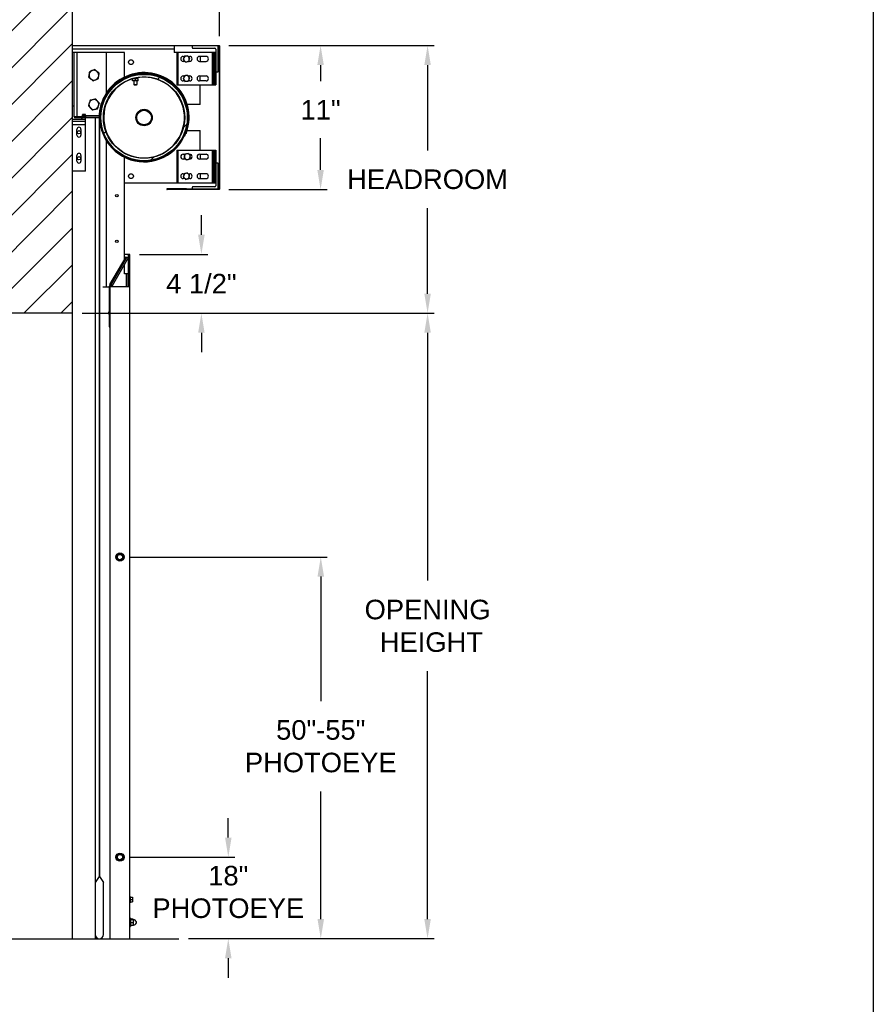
# Model space of a CAD drawing. Header units: inches. Extents: x 170 to 312, y 215 to 248.
# Tile 268 of 529: x 234.29 to 238.39, y 220.31 to 225.04. Entities that reach past the tile are written whole.
import ezdxf

# ---------------------------------------------------------------- set-up
doc = ezdxf.new("R2010")
doc.units = ezdxf.units.IN
doc.header["$LTSCALE"] = 0.25
doc.header["$MEASUREMENT"] = 0
doc.layers.add('ANNOTATIONS', color=1, linetype='Continuous')
doc.layers.add('MOTOR RH', color=7, linetype='Continuous')
doc.styles.add('ARIAL', font='arial.ttf', dxfattribs={"height": 0.09375})
doc.dimstyles.new('STANDARD$0', dxfattribs={"dimtxt": 0.09375, "dimasz": 0.09375, "dimexe": 0.03125, "dimexo": 0.046875, "dimgap": 0.09, "dimtad": 0, "dimtih": 1, "dimtoh": 1, "dimdec": 4, "dimzin": 0, "dimdsep": 46, "dimtxsty": 'ARIAL', "dimcen": 0.09, "dimadec": 0, "dimazin": 0, "dimtfac": 1, "dimtdec": 4, "dimtofl": 0, "dimtmove": 0, "dimatfit": 1, "dimfxl": 1, "dimtolj": 1, "dimtzin": 0, "dimarcsym": 0})
pattern_1 = [(45, (228.6968, 207.53344), (-0.265165, 0.265165), []), (45, (228.8736, 207.53344), (-0.265165, 0.265165), [])]

# ---------------------------------------------------------------- blocks, each defined once
blk = doc.blocks.new('*D192')
at = {"layer": 'ANNOTATIONS', "color": 0, "lineweight": -2, "transparency": 16777216}
for p, q in [((235.2953, 224.9135), (235.7666, 224.9135)), ((235.7353, 224.8198), (235.7353, 224.7427)), ((235.7353, 224.3168), (235.7353, 224.4686)), ((235.2953, 224.2231), (235.7666, 224.2231))]:
    blk.add_line(p, q, dxfattribs=at)
at = {"layer": 'ANNOTATIONS', "color": 0, "transparency": 16777216}
for points in [[(235.7197, 224.8198), (235.751, 224.8198), (235.7353, 224.9135)], [(235.7197, 224.3168), (235.751, 224.3168), (235.7353, 224.2231)]]:
    blk.add_solid(points, dxfattribs=at)
at = {"layer": 'defpoints', "color": 0, "transparency": 16777216}
for p in [(235.2484, 224.9135), (235.7353, 224.9135), (235.2484, 224.2231)]:
    blk.add_point(p, dxfattribs=at)
at = {"layer": 'ANNOTATIONS', "color": 0, "transparency": 16777216, "insert": (235.7353, 224.6057), "char_height": 0.09375, "attachment_point": 5, "style": 'ARIAL'}
blk.add_mtext('\\A1;11"', dxfattribs=at)
blk = doc.blocks.new('*D193')
at = {"layer": 'ANNOTATIONS', "color": 0, "lineweight": -2, "transparency": 16777216}
for p, q in [((234.4516, 225.2886), (234.3578, 225.2886)), ((234.5453, 224.9589), (234.5453, 225.3198)), ((235.2499, 224.9589), (235.2499, 225.3198)), ((235.3437, 225.2886), (235.4374, 225.2886))]:
    blk.add_line(p, q, dxfattribs=at)
at = {"layer": 'ANNOTATIONS', "color": 0, "transparency": 16777216}
for points in [[(234.4516, 225.3042), (234.4516, 225.2729), (234.5453, 225.2886)], [(235.3437, 225.3042), (235.3437, 225.2729), (235.2499, 225.2886)]]:
    blk.add_solid(points, dxfattribs=at)
at = {"layer": 'defpoints', "color": 0, "transparency": 16777216}
for p in [(234.5453, 225.2886), (234.5453, 224.9121), (235.2499, 224.9121)]:
    blk.add_point(p, dxfattribs=at)
at = {"layer": 'ANNOTATIONS', "color": 0, "transparency": 16777216, "insert": (234.8989, 225.2886), "char_height": 0.09375, "attachment_point": 5, "style": 'ARIAL'}
blk.add_mtext('\\A1;11 1/2"', dxfattribs=at)
blk = doc.blocks.new('*D194')
at = {"layer": 'ANNOTATIONS', "color": 0, "lineweight": -2, "transparency": 16777216}
for p, q in [((235.1638, 224.0058), (235.1638, 224.0996)), ((234.8672, 223.9121), (235.1951, 223.9121)), ((234.5922, 223.6296), (235.1951, 223.6296)), ((235.1638, 223.5358), (235.1638, 223.4421))]:
    blk.add_line(p, q, dxfattribs=at)
at = {"layer": 'ANNOTATIONS', "color": 0, "transparency": 16777216}
for points in [[(235.1482, 224.0058), (235.1794, 224.0058), (235.1638, 223.9121)], [(235.1482, 223.5358), (235.1794, 223.5358), (235.1638, 223.6296)]]:
    blk.add_solid(points, dxfattribs=at)
at = {"layer": 'defpoints', "color": 0, "transparency": 16777216}
for p in [(234.8203, 223.9121), (235.1638, 223.9121), (234.5453, 223.6296)]:
    blk.add_point(p, dxfattribs=at)
at = {"layer": 'ANNOTATIONS', "color": 0, "transparency": 16777216, "insert": (235.1638, 223.7708), "char_height": 0.09375, "attachment_point": 5, "style": 'ARIAL'}
blk.add_mtext('\\A1;4 1/2"', dxfattribs=at)
blk = doc.blocks.new('*D195')
at = {"layer": 'ANNOTATIONS', "color": 0, "lineweight": -2, "transparency": 16777216}
for p, q in [((235.2928, 221.1145), (235.2928, 221.2082)), ((234.8203, 221.0207), (235.324, 221.0207)), ((235.1024, 220.6296), (235.324, 220.6296)), ((235.2928, 220.5358), (235.2928, 220.4421))]:
    blk.add_line(p, q, dxfattribs=at)
at = {"layer": 'ANNOTATIONS', "color": 0, "transparency": 16777216}
for points in [[(235.2772, 221.1145), (235.3084, 221.1145), (235.2928, 221.0207)], [(235.2772, 220.5358), (235.3084, 220.5358), (235.2928, 220.6296)]]:
    blk.add_solid(points, dxfattribs=at)
at = {"layer": 'defpoints', "color": 0, "transparency": 16777216}
for p in [(234.7734, 221.0207), (235.2928, 221.0207), (235.0556, 220.6296)]:
    blk.add_point(p, dxfattribs=at)
at = {"layer": 'ANNOTATIONS', "color": 0, "transparency": 16777216, "insert": (235.2928, 220.8532), "char_height": 0.09375, "attachment_point": 5, "style": 'ARIAL'}
blk.add_mtext('\\A1;18"\\PPHOTOEYE', dxfattribs=at)
blk = doc.blocks.new('*D196')
at = {"layer": 'ANNOTATIONS', "color": 0, "lineweight": -2, "transparency": 16777216}
for p, q in [((234.8203, 222.46), (235.7674, 222.46)), ((235.7362, 222.3663), (235.7362, 221.7689)), ((235.7362, 220.7233), (235.7362, 221.3353)), ((235.1024, 220.6296), (235.7674, 220.6296))]:
    blk.add_line(p, q, dxfattribs=at)
at = {"layer": 'ANNOTATIONS', "color": 0, "transparency": 16777216}
for points in [[(235.7205, 222.3663), (235.7518, 222.3663), (235.7362, 222.46)], [(235.7205, 220.7233), (235.7518, 220.7233), (235.7362, 220.6296)]]:
    blk.add_solid(points, dxfattribs=at)
at = {"layer": 'defpoints', "color": 0, "transparency": 16777216}
for p in [(234.7734, 222.46), (235.7362, 222.46), (235.0556, 220.6296)]:
    blk.add_point(p, dxfattribs=at)
at = {"layer": 'ANNOTATIONS', "color": 0, "transparency": 16777216, "insert": (235.7362, 221.5521), "char_height": 0.09375, "attachment_point": 5, "style": 'ARIAL'}
blk.add_mtext('\\A1;50"-55"\\PPHOTOEYE', dxfattribs=at)
blk = doc.blocks.new('*D182')
at = {"layer": 'ANNOTATIONS', "color": 0, "lineweight": -2, "transparency": 16777216}
for p, q in [((234.6391, 223.6296), (236.2796, 223.6296)), ((236.2483, 223.5358), (236.2483, 222.347)), ((236.2483, 220.7233), (236.2483, 221.9121)), ((235.1493, 220.6296), (236.2796, 220.6296))]:
    blk.add_line(p, q, dxfattribs=at)
at = {"layer": 'ANNOTATIONS', "color": 0, "transparency": 16777216}
for points in [[(236.2327, 223.5358), (236.2639, 223.5358), (236.2483, 223.6296)], [(236.2327, 220.7233), (236.2639, 220.7233), (236.2483, 220.6296)]]:
    blk.add_solid(points, dxfattribs=at)
at = {"layer": 'defpoints', "color": 0, "transparency": 16777216}
for p in [(234.5922, 223.6296), (236.2483, 223.6296), (235.1024, 220.6296)]:
    blk.add_point(p, dxfattribs=at)
at = {"layer": 'ANNOTATIONS', "color": 0, "transparency": 16777216, "insert": (236.2483, 222.1296), "char_height": 0.09375, "attachment_point": 5, "style": 'ARIAL'}
blk.add_mtext('\\A1;OPENING\\P HEIGHT', dxfattribs=at)
blk = doc.blocks.new('*D183')
at = {"layer": 'ANNOTATIONS', "color": 0, "lineweight": -2, "transparency": 16777216}
for p, q in [((235.4827, 224.9135), (236.2796, 224.9135)), ((236.2483, 224.8198), (236.2483, 224.4101)), ((236.2483, 223.7233), (236.2483, 224.1331)), ((235.4827, 223.6296), (236.2796, 223.6296))]:
    blk.add_line(p, q, dxfattribs=at)
at = {"layer": 'ANNOTATIONS', "color": 0, "transparency": 16777216}
for points in [[(236.2327, 224.8198), (236.2639, 224.8198), (236.2483, 224.9135)], [(236.2327, 223.7233), (236.2639, 223.7233), (236.2483, 223.6296)]]:
    blk.add_solid(points, dxfattribs=at)
at = {"layer": 'defpoints', "color": 0, "transparency": 16777216}
for p in [(235.4359, 224.9135), (236.2483, 224.9135), (235.4359, 223.6296)]:
    blk.add_point(p, dxfattribs=at)
at = {"layer": 'ANNOTATIONS', "color": 0, "transparency": 16777216, "insert": (236.2483, 224.2716), "char_height": 0.09375, "attachment_point": 5, "style": 'ARIAL'}
blk.add_mtext('\\A1;HEADROOM', dxfattribs=at)

msp = doc.modelspace()

# ---------------------------------------------------------------- hatches: boundary and pattern name
at = {"layer": 'MOTOR RH'}
h = msp.add_hatch(dxfattribs=at)
h.set_pattern_fill('ANSI31', color=256, style=0)
h.set_pattern_definition([(45, (49.7021, -19.49391), (-0.08838835, 0.08838835), [])])
h.paths.add_polyline_path([(234.5453, 226.24048), (234.30459, 226.24048), (234.30459, 226.17178), (234.26617, 226.30514), (234.26617, 226.24048), (234.02968, 226.24048), (234.02968, 223.62957), (234.5453, 223.62957), (234.5453, 224.31051)])
h = msp.add_hatch(dxfattribs=at)
h.set_pattern_fill('ANSI32', color=256, style=0)
h.set_pattern_definition(pattern_1)
edge = h.paths.add_edge_path(flags=0)
edge.add_line((234.54702, 224.97297), (234.54702, 224.91988))
edge.add_line((234.54702, 224.91988), (234.5485, 224.91988))
edge.add_line((234.5485, 224.91988), (234.5485, 224.97297))
edge.add_arc((234.5469, 224.97297), 0.0016, 0, 180)
edge.add_line((234.5453, 224.97297), (234.5453, 224.91355))
edge.add_arc((234.54678, 224.91355), 0.00147, 180, 270)
edge.add_line((234.54678, 224.91207), (235.24843, 224.91207))
edge.add_line((235.24843, 224.91207), (235.24843, 224.22457))
edge.add_line((235.24843, 224.22457), (235.00003, 224.22457))
edge.add_arc((235.00003, 224.22469), 0.000123, 90, 270, ccw=False)
edge.add_line((235.00003, 224.22482), (235.09218, 224.22482))
edge.add_line((235.09218, 224.22482), (235.09218, 224.22629))
edge.add_line((235.09218, 224.22629), (235.00003, 224.22629))
edge.add_arc((235.00003, 224.22469), 0.0016, 90, 270)
edge.add_line((235.00003, 224.2231), (235.24843, 224.2231))
edge.add_arc((235.24843, 224.22457), 0.00147, 270, 360)
edge.add_line((235.2499, 224.22457), (235.2499, 224.91207))
edge.add_arc((235.24843, 224.91207), 0.00147, 0, 90)
edge.add_line((235.24843, 224.91355), (234.54678, 224.91355))
edge.add_line((234.54678, 224.91355), (234.54678, 224.97297))
edge.add_arc((234.5469, 224.97297), 0.000123, 0, 180, ccw=False)
h = msp.add_hatch(dxfattribs=at)
h.set_pattern_fill('ANSI32', color=256, style=0)
h.set_pattern_definition(pattern_1)
edge = h.paths.add_edge_path(flags=0)
edge.add_arc((234.88905, 224.56832), 0.20703, 0, 360)
edge = h.paths.add_edge_path(flags=0)
edge.add_arc((234.88905, 224.56832), 0.19531, 0, 360)
h = msp.add_hatch(dxfattribs=at)
h.set_pattern_fill('ANSI32', color=256, style=0)
h.set_pattern_definition(pattern_1)
edge = h.paths.add_edge_path(flags=0)
edge.add_line((234.5453, 224.62301), (234.5453, 224.56051))
edge.add_line((234.5453, 224.56051), (234.6078, 224.56051))
edge.add_line((234.6078, 224.56051), (234.6078, 224.56441))
edge.add_arc((234.6039, 224.56441), 0.00391, 0, 90)
edge.add_line((234.6039, 224.56832), (234.55702, 224.56832))
edge.add_arc((234.55702, 224.57223), 0.00391, 180, 270, ccw=False)
edge.add_line((234.55311, 224.57223), (234.55311, 224.6191))
edge.add_arc((234.54921, 224.6191), 0.00391, 0, 90)
edge.add_line((234.54921, 224.62301), (234.5453, 224.62301))
h = msp.add_hatch(dxfattribs=at)
h.set_pattern_fill('ANSI38', color=256, style=0)
h.set_pattern_definition([(45, (228.69681, 207.53344), (-0.08838835, 0.08838835), []), (135, (228.69681, 207.53344), (-0.265165, 0.08838835), [0.3125, -0.1875])])
edge = h.paths.add_edge_path(flags=0)
edge.add_arc((234.59655, 224.57957), 0.000313, 90, 180, ccw=False)
edge.add_line((234.59655, 224.57988), (234.60468, 224.57988))
edge.add_arc((234.60468, 224.57957), 0.000313, 0, 90, ccw=False)
edge.add_line((234.60499, 224.57957), (234.60499, 224.57832))
edge.add_arc((234.6053, 224.57832), 0.000313, 180, 270)
edge.add_line((234.6053, 224.57801), (234.60749, 224.57801))
edge.add_arc((234.60749, 224.57832), 0.000313, 270, 360)
edge.add_line((234.6078, 224.57832), (234.6078, 224.58238))
edge.add_arc((234.60749, 224.58238), 0.000313, 0, 90)
edge.add_line((234.60749, 224.5827), (234.59374, 224.5827))
edge.add_arc((234.59374, 224.58238), 0.000313, 90, 180)
edge.add_line((234.59343, 224.58238), (234.59343, 224.57145))
edge.add_arc((234.59311, 224.57145), 0.000313, 270, 360, ccw=False)
edge.add_line((234.59311, 224.57113), (234.55499, 224.57113))
edge.add_arc((234.55499, 224.57082), 0.000313, 90, 180)
edge.add_line((234.55468, 224.57082), (234.55468, 224.56863))
edge.add_arc((234.55499, 224.56863), 0.000313, 180, 270)
edge.add_line((234.55499, 224.56832), (234.60749, 224.56832))
edge.add_arc((234.60749, 224.56863), 0.000313, 270, 360)
edge.add_line((234.6078, 224.56863), (234.6078, 224.5727))
edge.add_arc((234.60749, 224.5727), 0.000313, 0, 90)
edge.add_line((234.60749, 224.57301), (234.6053, 224.57301))
edge.add_arc((234.6053, 224.5727), 0.000313, 90, 180)
edge.add_line((234.60499, 224.5727), (234.60499, 224.57145))
edge.add_arc((234.60468, 224.57145), 0.000313, 270, 360, ccw=False)
edge.add_line((234.60468, 224.57113), (234.59655, 224.57113))
edge.add_arc((234.59655, 224.57145), 0.000313, 180, 270, ccw=False)
edge.add_line((234.59624, 224.57145), (234.59624, 224.57957))
h = msp.add_hatch(dxfattribs=at)
h.set_pattern_fill('ANSI31', color=256, style=0)
h.set_pattern_definition([(45, (228.69681, 207.53344), (-0.08838835, 0.08838835), [])])
edge = h.paths.add_edge_path(flags=0)
edge.add_line((234.67227, 224.57514), (234.59624, 224.5753))
edge.add_line((234.59624, 224.5753), (234.59624, 224.57568))
edge.add_line((234.59624, 224.57568), (234.67227, 224.57551))
edge.add_line((234.67227, 224.57551), (234.67227, 224.57552))
edge.add_line((234.67227, 224.57552), (234.59624, 224.57568))
edge.add_line((234.59624, 224.57568), (234.59624, 224.57588))
edge.add_line((234.59624, 224.57588), (234.67227, 224.57585))
edge.add_line((234.67227, 224.57585), (234.67227, 224.57586))
edge.add_line((234.67227, 224.57586), (234.59624, 224.57589))
edge.add_line((234.59624, 224.57589), (234.59624, 224.57611))
edge.add_line((234.59624, 224.57611), (234.67227, 224.57625))
edge.add_line((234.67227, 224.57625), (234.67227, 224.57625))
edge.add_line((234.67227, 224.57625), (234.59624, 224.57611))
edge.add_line((234.59624, 224.57611), (234.59624, 224.57637))
edge.add_line((234.59624, 224.57637), (234.67227, 224.57672))
edge.add_line((234.67227, 224.57672), (234.67227, 224.57673))
edge.add_line((234.67227, 224.57673), (234.59624, 224.57638))
edge.add_line((234.59624, 224.57638), (234.59625, 224.57981))
edge.add_line((234.59625, 224.57981), (234.60977, 224.57816))
edge.add_line((234.60977, 224.57816), (234.61, 224.58002))
edge.add_line((234.61, 224.58002), (234.59508, 224.58185))
edge.add_arc((234.595, 224.58123), 0.000625, 83.03379, 179.87656)
edge.add_line((234.59438, 224.58123), (234.59436, 224.57014))
edge.add_arc((234.59498, 224.57014), 0.000625, 179.87656, 276.71933)
edge.add_line((234.59505, 224.56951), (234.60998, 224.57127))
edge.add_line((234.60998, 224.57127), (234.60976, 224.57314))
edge.add_line((234.60976, 224.57314), (234.59623, 224.57154))
edge.add_line((234.59623, 224.57154), (234.59624, 224.57464))
edge.add_line((234.59624, 224.57464), (234.67227, 224.57429))
edge.add_line((234.67227, 224.57429), (234.67227, 224.57429))
edge.add_line((234.67227, 224.57429), (234.59624, 224.57464))
edge.add_line((234.59624, 224.57464), (234.59624, 224.57484))
edge.add_line((234.59624, 224.57484), (234.67227, 224.57467))
edge.add_line((234.67227, 224.57467), (234.67227, 224.57468))
edge.add_line((234.67227, 224.57468), (234.59624, 224.57484))
edge.add_line((234.59624, 224.57484), (234.59624, 224.57529))
edge.add_line((234.59624, 224.57529), (234.67227, 224.57513))
edge.add_line((234.67227, 224.57513), (234.67227, 224.57514))

# ---------------------------------------------------------------- linework, layer by layer
at = {"layer": 'ANNOTATIONS', "transparency": 16777216}
msp.add_line((234.59218, 223.62957), (236.27957, 223.62957), dxfattribs=at)
msp.add_solid([(236.23269, 223.53582), (236.26394, 223.53582), (236.24832, 223.62957)], dxfattribs=at)
at = {"layer": 'defpoints'}
msp.add_lwpolyline([(238.38533, 214.75854), (218.91545, 214.75854), (218.91545, 227.49365), (238.38533, 227.49365)], close=True, dxfattribs=at)
at = {"layer": 'MOTOR RH'}
for p, q in [((234.5453, 220.62957), (234.5453, 226.24048)), ((234.5453, 224.91355), (235.24843, 224.91355)), ((235.24843, 224.91207), (234.5453, 224.91207)), ((235.0328, 224.91207), (235.0328, 224.88082)), ((235.11952, 224.91207), (235.11952, 224.90426)), ((235.24452, 224.78707), (235.24452, 224.91207)), ((235.24843, 224.91207), (235.24843, 224.22457)), ((235.2499, 224.91207), (235.2499, 224.22457)), ((235.0328, 224.89645), (234.5453, 224.89645)), ((234.79486, 224.88082), (234.5453, 224.88082)), ((234.55274, 224.88082), (234.55274, 224.62077)), ((234.56836, 224.57113), (234.56836, 224.88082)), ((234.70899, 224.68716), (234.70899, 224.88082)), ((234.79486, 224.76242), (234.79486, 224.88082)), ((235.2328, 224.88082), (235.0328, 224.88082)), ((235.0453, 224.88082), (235.0453, 224.72457)), ((235.05116, 224.88082), (235.05116, 224.72457)), ((235.07655, 224.86129), (235.08235, 224.86129)), ((235.08278, 224.86228), (235.07963, 224.85503)), ((235.08046, 224.85694), (235.08046, 224.86129)), ((235.09848, 224.86406), (235.09063, 224.86317)), ((235.10053, 224.86129), (235.1078, 224.86129)), ((235.1039, 224.85859), (235.10151, 224.85997)), ((235.1039, 224.86129), (235.1039, 224.85674)), ((235.12343, 224.90035), (235.2289, 224.90035)), ((235.18593, 224.86129), (235.15468, 224.86129)), ((235.1578, 224.86129), (235.1578, 224.83785)), ((235.21522, 224.88082), (235.21522, 224.72457)), ((235.22108, 224.88082), (235.22108, 224.72457)), ((235.22694, 224.88082), (235.22694, 224.72457)), ((235.2328, 224.89645), (235.2328, 224.72457)), ((235.08382, 224.83785), (235.07655, 224.83785)), ((235.08587, 224.83508), (235.09373, 224.83597)), ((235.10158, 224.83686), (235.10473, 224.84411)), ((235.1078, 224.83785), (235.10201, 224.83785)), ((235.15468, 224.83785), (235.18593, 224.83785)), ((234.88104, 224.76346), (234.88104, 224.76347)), ((235.07655, 224.76754), (235.08267, 224.76754)), ((235.09913, 224.77002), (235.09124, 224.76948)), ((235.10079, 224.76754), (235.1078, 224.76754)), ((235.10795, 224.7569), (235.10354, 224.76346)), ((235.15468, 224.76754), (235.18593, 224.76754)), ((235.1578, 224.7441), (235.1578, 224.76754)), ((235.23671, 224.78707), (235.24452, 224.78707)), ((234.79486, 224.75894), (234.79486, 224.75968)), ((234.79486, 224.75545), (234.79486, 224.75619)), ((234.79486, 224.73721), (234.79486, 224.73942)), ((234.83377, 224.75463), (234.84061, 224.75585)), ((234.83377, 224.7441), (234.83377, 224.75463)), ((234.86114, 224.7441), (234.83377, 224.7441)), ((234.86114, 224.75585), (234.83447, 224.75585)), ((234.83964, 224.7441), (234.83964, 224.72643)), ((234.83964, 224.72643), (234.8415, 224.72457)), ((234.83964, 224.72643), (234.85527, 224.72643)), ((234.8415, 224.72457), (234.85341, 224.72457)), ((234.84745, 224.75463), (234.8543, 224.75585)), ((234.84745, 224.7441), (234.84745, 224.75463)), ((234.85341, 224.72457), (234.85527, 224.72643)), ((234.85527, 224.72643), (234.85527, 224.7441)), ((234.86114, 224.7441), (234.86114, 224.75463)), ((235.0453, 224.72457), (235.2328, 224.72457)), ((235.07641, 224.75474), (235.08082, 224.74818)), ((235.08356, 224.7441), (235.07655, 224.7441)), ((235.08523, 224.74162), (235.09311, 224.74217)), ((235.1078, 224.7441), (235.10168, 224.7441)), ((235.18593, 224.7441), (235.15468, 224.7441)), ((235.1578, 224.63082), (235.1578, 224.72457)), ((234.70899, 224.68138), (234.70899, 224.68263)), ((234.70899, 224.67539), (234.70899, 224.67669)), ((234.54921, 224.62301), (234.5453, 224.62301)), ((234.70899, 224.63883), (234.70899, 224.64398)), ((235.07409, 224.63082), (235.07205, 224.63082)), ((235.0897, 224.63082), (235.089, 224.63082)), ((235.09297, 224.63082), (235.09228, 224.63082)), ((235.1578, 224.63082), (235.09554, 224.63082)), ((234.55311, 224.57223), (234.55311, 224.6191)), ((234.59343, 224.58238), (234.59343, 224.57145)), ((234.60749, 224.5827), (234.59374, 224.5827)), ((234.59436, 224.57014), (234.59438, 224.58123)), ((234.59508, 224.58185), (234.61, 224.58002)), ((234.59623, 224.57154), (234.59624, 224.57464)), ((234.59624, 224.57638), (234.59625, 224.57981)), ((234.59624, 224.57957), (234.59624, 224.57145)), ((234.67227, 224.57673), (234.59624, 224.57638)), ((234.67227, 224.57672), (234.59624, 224.57637)), ((234.59624, 224.57611), (234.59624, 224.57637)), ((234.67227, 224.57625), (234.59624, 224.57611)), ((234.67227, 224.57625), (234.59624, 224.57611)), ((234.59624, 224.57589), (234.59624, 224.57611)), ((234.67227, 224.57586), (234.59624, 224.57589)), ((234.67227, 224.57585), (234.59624, 224.57588)), ((234.59624, 224.57568), (234.59624, 224.57588)), ((234.67227, 224.57552), (234.59624, 224.57568)), ((234.67227, 224.57551), (234.59624, 224.57568)), ((234.59624, 224.5753), (234.59624, 224.57568)), ((234.67227, 224.57514), (234.59624, 224.5753)), ((234.67227, 224.57513), (234.59624, 224.57529)), ((234.59624, 224.57484), (234.59624, 224.57529)), ((234.67227, 224.57468), (234.59624, 224.57484)), ((234.67227, 224.57467), (234.59624, 224.57484)), ((234.59624, 224.57464), (234.59624, 224.57484)), ((234.67227, 224.57429), (234.59624, 224.57464)), ((234.67227, 224.57429), (234.59624, 224.57464)), ((234.59625, 224.57981), (234.60977, 224.57816)), ((234.60468, 224.57988), (234.59655, 224.57988)), ((234.60499, 224.57832), (234.60499, 224.57957)), ((234.60749, 224.57801), (234.6053, 224.57801)), ((234.6078, 224.57832), (234.6078, 224.58238)), ((234.60977, 224.57816), (234.61, 224.58002)), ((234.67227, 224.57673), (234.67227, 224.57672)), ((234.67227, 224.57625), (234.67227, 224.57625)), ((234.67227, 224.57586), (234.67227, 224.57585)), ((234.67227, 224.57552), (234.67227, 224.57551)), ((234.67227, 224.57514), (234.67227, 224.57513)), ((234.67227, 224.57468), (234.67227, 224.57467)), ((234.67227, 224.57429), (234.67227, 224.57429)), ((234.5453, 224.56051), (234.6078, 224.56051)), ((234.6078, 224.54879), (234.5453, 224.54879)), ((234.6078, 224.53316), (234.5453, 224.53316)), ((234.55468, 224.57082), (234.55468, 224.56863)), ((234.59311, 224.57113), (234.55499, 224.57113)), ((234.55499, 224.56832), (234.67331, 224.56832)), ((234.60998, 224.57127), (234.59505, 224.56951)), ((234.60976, 224.57314), (234.59623, 224.57154)), ((234.59655, 224.57113), (234.60468, 224.57113)), ((234.60499, 224.57145), (234.60499, 224.5727)), ((234.6053, 224.57301), (234.60749, 224.57301)), ((234.6078, 224.56863), (234.6078, 224.5727)), ((234.6078, 224.31051), (234.6078, 224.56441)), ((234.60998, 224.57127), (234.60976, 224.57314)), ((234.65468, 224.56832), (234.65468, 222.13082)), ((234.67331, 224.56832), (234.67331, 220.9277)), ((234.67577, 224.56832), (234.67577, 220.9277)), ((234.67577, 224.56832), (234.67644, 224.56832)), ((234.6789, 224.56832), (234.67956, 224.56832)), ((234.69374, 224.56832), (234.69568, 224.56832)), ((234.56679, 224.48434), (234.56679, 224.51168)), ((234.58399, 224.5004), (234.58399, 224.49562)), ((234.58632, 224.51168), (234.58632, 224.48434)), ((234.70891, 224.49285), (234.70891, 224.49801)), ((234.70899, 224.49266), (234.70899, 224.49781)), ((235.07205, 224.50582), (235.07409, 224.50582)), ((235.0841, 224.49892), (235.08642, 224.49809)), ((235.089, 224.50582), (235.0897, 224.50582)), ((235.09228, 224.50582), (235.09297, 224.50582)), ((235.09554, 224.50582), (235.1578, 224.50582)), ((235.1578, 224.41207), (235.1578, 224.50582)), ((234.70891, 224.46009), (234.70891, 224.46138)), ((234.70891, 223.75582), (234.70891, 224.45538)), ((234.70899, 224.45995), (234.70899, 224.46125)), ((234.70899, 224.2402), (234.70899, 224.45526)), ((234.56679, 224.35934), (234.56679, 224.38668)), ((234.58632, 224.38668), (234.58632, 224.35934)), ((234.79486, 224.39722), (234.79486, 224.39943)), ((235.0453, 224.41207), (235.0453, 224.25582)), ((235.0453, 224.41207), (235.2328, 224.41207)), ((235.05116, 224.41207), (235.05116, 224.25582)), ((235.07655, 224.39254), (235.08685, 224.39254)), ((235.08495, 224.39204), (235.08287, 224.38441)), ((235.08317, 224.38795), (235.0829, 224.38572)), ((235.10023, 224.39607), (235.09259, 224.39405)), ((235.10374, 224.39254), (235.1078, 224.39254)), ((235.11059, 224.38704), (235.10516, 224.3911)), ((235.11059, 224.38704), (235.11044, 224.38578)), ((235.15468, 224.39254), (235.18593, 224.39254)), ((235.1578, 224.39254), (235.1578, 224.3691)), ((235.21522, 224.41207), (235.21522, 224.25582)), ((235.22108, 224.41207), (235.22108, 224.25582)), ((235.22694, 224.41207), (235.22694, 224.25582)), ((235.2328, 224.41207), (235.2328, 224.2402)), ((234.58399, 224.3754), (234.58399, 224.37062)), ((234.79486, 224.38045), (234.79486, 224.3812)), ((234.79486, 223.88768), (234.79486, 224.3777)), ((234.89707, 224.37318), (234.89707, 224.37317)), ((235.08843, 224.3691), (235.07655, 224.3691)), ((235.09194, 224.36557), (235.09958, 224.36759)), ((235.10722, 224.36961), (235.10929, 224.37723)), ((235.10948, 224.37768), (235.10872, 224.37136)), ((235.18593, 224.3691), (235.15468, 224.3691)), ((235.24452, 224.34957), (235.23671, 224.34957)), ((235.24452, 224.22457), (235.24452, 224.34957)), ((234.6078, 224.31051), (234.5453, 224.31051)), ((235.07655, 224.29879), (235.08295, 224.29879)), ((235.08104, 224.29829), (235.07897, 224.29066)), ((235.09632, 224.30232), (235.08868, 224.3003)), ((235.09983, 224.29879), (235.1078, 224.29879)), ((235.18593, 224.29879), (235.15468, 224.29879)), ((235.1578, 224.29879), (235.1578, 224.27535)), ((234.79486, 224.25582), (235.2328, 224.25582)), ((235.08452, 224.27535), (235.07655, 224.27535)), ((235.08803, 224.27182), (235.09567, 224.27384)), ((235.1078, 224.27535), (235.10141, 224.27535)), ((235.10331, 224.27586), (235.10539, 224.28348)), ((235.15468, 224.27535), (235.18593, 224.27535)), ((234.70891, 224.2402), (234.70899, 224.2402)), ((235.09218, 224.22629), (235.00003, 224.22629)), ((235.09218, 224.22482), (235.00003, 224.22482)), ((235.24843, 224.22457), (235.00003, 224.22457)), ((235.24843, 224.2231), (235.00003, 224.2231)), ((235.09218, 224.22482), (235.09218, 224.22629)), ((235.11952, 224.23238), (235.11952, 224.22457)), ((235.2289, 224.23629), (235.12343, 224.23629)), ((234.72516, 223.76695), (234.80245, 223.90082)), ((234.80624, 223.89863), (234.72895, 223.76476)), ((234.81268, 223.89491), (234.73539, 223.76104)), ((234.8203, 223.91207), (234.79486, 223.91207)), ((234.80245, 223.90082), (234.81268, 223.89491)), ((234.81286, 223.91207), (234.81286, 223.75582)), ((234.8203, 222.13082), (234.8203, 223.91207)), ((234.79486, 223.81832), (234.79486, 223.86406)), ((234.81274, 223.81832), (234.79486, 223.81832)), ((234.8053, 223.75582), (234.8053, 223.81832)), ((234.81274, 223.75582), (234.81274, 223.81832)), ((234.81286, 223.79488), (234.81274, 223.79488)), ((234.81274, 223.77926), (234.81286, 223.77926)), ((234.69059, 223.75582), (234.72218, 223.75582)), ((234.72218, 223.75582), (234.72218, 223.56462)), ((234.72655, 223.75329), (234.72218, 223.75582)), ((234.72655, 222.13082), (234.72655, 223.75582)), ((234.8203, 223.75582), (234.72655, 223.75582)), ((234.73539, 223.76104), (234.72895, 223.76476)), ((234.5453, 223.62957), (234.02968, 223.62957)), ((234.72218, 223.56462), (234.72655, 223.56462)), ((234.65468, 222.12957), (234.65468, 220.62957)), ((234.72655, 220.62957), (234.72655, 222.12957)), ((234.8203, 220.62957), (234.8203, 222.12957)), ((234.67331, 220.9277), (234.65468, 220.89954)), ((234.67577, 220.9277), (234.67331, 220.9277)), ((234.67577, 220.9277), (234.6944, 220.89954)), ((234.6944, 220.64943), (234.6944, 220.89954)), ((234.82218, 220.83207), (234.8203, 220.83207)), ((234.8203, 220.80207), (234.82218, 220.80207)), ((234.82218, 220.83207), (234.82218, 220.80207)), ((234.82218, 220.82854), (234.83405, 220.82854)), ((234.82218, 220.81707), (234.83405, 220.81707)), ((234.82218, 220.8056), (234.83405, 220.8056)), ((234.83405, 220.82854), (234.83405, 220.8056)), ((234.82336, 220.72723), (234.8203, 220.72723)), ((234.82336, 220.72723), (234.82336, 220.68816)), ((234.8234, 220.72151), (234.82336, 220.72137)), ((234.82393, 220.70543), (234.82336, 220.71276)), ((234.82371, 220.72217), (234.82393, 220.72322)), ((234.83655, 220.72322), (234.82393, 220.72322)), ((234.83655, 220.72236), (234.82393, 220.72236)), ((234.83655, 220.72009), (234.82393, 220.72009)), ((234.83655, 220.70543), (234.82393, 220.70543)), ((234.83655, 220.72322), (234.83677, 220.72217)), ((234.83676, 220.72009), (234.83655, 220.72236)), ((234.83655, 220.72009), (234.83711, 220.72123)), ((234.83655, 220.72009), (234.83711, 220.71276)), ((234.83711, 220.71276), (234.83655, 220.70543)), ((234.83655, 220.70543), (234.83711, 220.69923)), ((234.83711, 220.72137), (234.83708, 220.72151)), ((234.83711, 220.72123), (234.83711, 220.69402)), ((234.83758, 220.72051), (234.83711, 220.72051)), ((234.83758, 220.69488), (234.83758, 220.72051)), ((234.85237, 220.70549), (234.85237, 220.70991)), ((234.8203, 220.68816), (234.82336, 220.68816)), ((234.82336, 220.69402), (234.8234, 220.69388)), ((234.8235, 220.69389), (234.82393, 220.69303)), ((234.83655, 220.69303), (234.82393, 220.69303)), ((234.83655, 220.69218), (234.82393, 220.69218)), ((234.83711, 220.69923), (234.83655, 220.69303)), ((234.83655, 220.69303), (234.83711, 220.69417)), ((234.83664, 220.69298), (234.83655, 220.69218)), ((234.83708, 220.69388), (234.83711, 220.69402)), ((234.83711, 220.69488), (234.83758, 220.69488)), ((233.87664, 220.62957), (235.05556, 220.62957))]:
    msp.add_line(p, q, dxfattribs=at)
for centre, radius in [((234.82655, 224.83395), 0.01172), ((234.88905, 224.56832), 0.20703), ((234.88905, 224.56832), 0.19531), ((234.88905, 224.56832), 0.03938), ((234.88905, 224.56832), 0.03906), ((234.88905, 224.56832), 0.03516), ((234.57655, 224.49801), 0.00781), ((234.57655, 224.37301), 0.00781), ((234.82655, 224.28707), 0.01172), ((234.75843, 224.19332), 0.006), ((234.75843, 223.97457), 0.006), ((234.77343, 222.46004), 0.01956), ((234.77343, 222.46004), 0.01608), ((234.77343, 222.46004), 0.0126), ((234.77343, 221.02073), 0.01956), ((234.77343, 221.02073), 0.01608), ((234.77343, 221.02073), 0.0126)]:
    msp.add_circle(centre, radius, dxfattribs=at)
for centre, radius, start, end in [((235.24843, 224.91207), 0.00148, 0, 90), ((235.07655, 224.84957), 0.01172, 90, 270), ((235.09218, 224.84957), 0.01369, 336.49308, 216.49306), ((235.1078, 224.84957), 0.01172, 270, 90), ((235.12343, 224.90426), 0.00391, 180, 270), ((235.15468, 224.84957), 0.01172, 90, 270), ((235.18593, 224.84957), 0.01172, 270, 90), ((235.2289, 224.89645), 0.00391, 0, 90), ((235.09218, 224.84957), 0.01369, 216.49308, 336.49307), ((234.64835, 224.77145), 0.02344, 112.17538, 52.17535), ((234.64835, 224.77145), 0.02344, 52.17538, 112.17538), ((234.88905, 224.56832), 0.21574, 340.98662, 180), ((234.88905, 224.56832), 0.21328, 340.98662, 180), ((234.88905, 224.56832), 0.21262, 340.50165, 335.16914), ((234.88905, 224.56832), 0.21016, 340.50165, 335.16914), ((234.88905, 224.56832), 0.20949, 340.41338, 334.35562), ((235.07655, 224.75582), 0.01172, 90, 270), ((235.09218, 224.75582), 0.01369, 33.92099, 333.92101), ((235.09218, 224.75582), 0.01369, 333.92099, 33.92099), ((235.1078, 224.75582), 0.01172, 270, 90), ((235.15468, 224.75582), 0.01172, 90, 270), ((235.18593, 224.75582), 0.01172, 270, 90), ((235.23671, 224.79098), 0.00391, 180, 270), ((234.88905, 224.56832), 0.19338, 106.6127, 104.1216), ((234.54921, 224.6191), 0.00391, 0, 90), ((234.64835, 224.63082), 0.02344, 101.47417, 41.47416), ((234.64835, 224.63082), 0.02344, 41.47417, 101.47417), ((234.59374, 224.58238), 0.000312, 90, 180), ((234.595, 224.58123), 0.000625, 83.03379, 179.87656), ((234.59655, 224.57957), 0.000312, 90, 180), ((234.60468, 224.57957), 0.000313, 0, 90), ((234.6053, 224.57832), 0.000312, 180, 270), ((234.60749, 224.58238), 0.000312, 0, 90), ((234.60749, 224.57832), 0.000312, 270, 0), ((234.55702, 224.57223), 0.00391, 180, 270), ((234.55499, 224.57082), 0.000313, 90, 180), ((234.55499, 224.56863), 0.000313, 180, 270), ((234.59311, 224.57145), 0.000313, 270, 0), ((234.59498, 224.57014), 0.000625, 179.87656, 276.71933), ((234.59655, 224.57145), 0.000312, 180, 270), ((234.6039, 224.56441), 0.00391, 0, 90), ((234.60468, 224.57145), 0.000313, 270, 0), ((234.6053, 224.5727), 0.000313, 90, 180), ((234.60749, 224.5727), 0.000313, 0, 90), ((234.60749, 224.56863), 0.000313, 270, 0), ((234.57655, 224.51168), 0.00977, 0, 180), ((234.57655, 224.48434), 0.00977, 180, 0), ((235.18664, 224.42546), 0.12307, 144.32544, 154.35562), ((235.18664, 224.42546), 0.12061, 144.32544, 154.35562), ((235.17727, 224.43496), 0.10742, 144.16123, 155.16914), ((235.17727, 224.43496), 0.10496, 144.16123, 155.16914), ((235.08358, 224.49944), 0.00379, 324.32544, 340.50165), ((235.08358, 224.49944), 0.00625, 324.32544, 340.50165), ((235.08711, 224.50007), 0.00379, 324.16123, 340.98662), ((235.08711, 224.50007), 0.00625, 324.16123, 340.98662), ((234.57655, 224.38668), 0.00977, 0, 180), ((235.07655, 224.38082), 0.01172, 90, 270), ((235.09218, 224.38082), 0.01172, 132.79209, 195.54331), ((235.09608, 224.38082), 0.01369, 344.8004, 164.80041), ((235.1078, 224.38082), 0.01172, 270, 90), ((235.15468, 224.38082), 0.01172, 90, 270), ((235.18593, 224.38082), 0.01172, 270, 90), ((234.57655, 224.35934), 0.00977, 180, 0), ((235.09218, 224.38082), 0.01172, 205.47549, 245.22409), ((235.09608, 224.38082), 0.01369, 164.8004, 344.80039), ((235.23671, 224.34566), 0.00391, 90, 180), ((235.07655, 224.28707), 0.01172, 90, 270), ((235.09218, 224.28707), 0.01369, 344.8004, 224.80037), ((235.1078, 224.28707), 0.01172, 270, 90), ((235.15468, 224.28707), 0.01172, 90, 270), ((235.18593, 224.28707), 0.01172, 270, 90), ((235.09218, 224.28707), 0.01369, 224.8004, 344.80039), ((235.00003, 224.22469), 0.0016, 90, 270), ((235.00003, 224.22469), 0.000123, 90, 270), ((235.12343, 224.23238), 0.00391, 90, 180), ((235.2289, 224.2402), 0.00391, 270, 0), ((235.24843, 224.22457), 0.00148, 270, 0), ((234.74443, 223.75582), 0.02225, 150, 180), ((234.74443, 223.75582), 0.01788, 150, 180), ((234.74443, 223.75582), 0.01044, 150, 180), ((234.73861, 223.63082), 0.02019, 144.51066, 215.48934), ((234.83758, 220.70488), 0.01563, 18.74934, 90), ((234.83758, 220.71051), 0.01563, 270, 341.25066), ((234.84586, 220.7077), 0.00688, 341.25066, 18.74934), ((234.67454, 220.64943), 0.01986, 180, 0)]:
    msp.add_arc(centre, radius, start, end, dxfattribs=at)
for points, knots in [([(235.09063, 224.86317), (235.09044, 224.86315), (235.08779, 224.86285), (235.08519, 224.86255), (235.08278, 224.86228)], [0, 0, 0, 0, 0.0702068, 1, 1, 1, 1]), ([(235.10318, 224.85771), (235.10191, 224.85942), (235.10032, 224.86158), (235.09879, 224.86364), (235.09848, 224.86406)], [0, 0, 0, 0, 0.796799, 1, 1, 1, 1]), ([(235.10788, 224.85136), (235.10668, 224.85298), (235.10513, 224.85508), (235.10354, 224.85723), (235.10318, 224.85771)], [0, 0, 0, 0, 0.7742717, 1, 1, 1, 1]), ([(235.07963, 224.85503), (235.07955, 224.85486), (235.07849, 224.85241), (235.07744, 224.85001), (235.07647, 224.84778)], [0, 0, 0, 0, 0.0702068, 1, 1, 1, 1]), ([(235.07647, 224.84778), (235.07678, 224.84736), (235.07831, 224.84529), (235.07991, 224.84314), (235.08117, 224.84143)], [0, 0, 0, 0, 0.203201, 1, 1, 1, 1]), ([(235.08117, 224.84143), (235.08153, 224.84095), (235.08312, 224.8388), (235.08467, 224.8367), (235.08587, 224.83508)], [0, 0, 0, 0, 0.22572831, 1, 1, 1, 1]), ([(235.09373, 224.83597), (235.09391, 224.83599), (235.09656, 224.83629), (235.09916, 224.83659), (235.10158, 224.83686)], [0, 0, 0, 0, 0.0702068, 1, 1, 1, 1]), ([(235.10473, 224.84411), (235.1048, 224.84428), (235.10587, 224.84673), (235.10691, 224.84913), (235.10788, 224.85136)], [0, 0, 0, 0, 0.0702068, 1, 1, 1, 1]), ([(234.62513, 224.77464), (234.62498, 224.77352), (234.62435, 224.76898), (234.62375, 224.76456), (234.62329, 224.76123)], [0, 0, 0, 0, 0.2463063, 1, 1, 1, 1]), ([(234.62697, 224.78804), (234.62683, 224.78704), (234.62623, 224.78267), (234.62561, 224.77813), (234.62513, 224.77464)], [0, 0, 0, 0, 0.2293621, 1, 1, 1, 1]), ([(234.6395, 224.79315), (234.63921, 224.79303), (234.63696, 224.79211), (234.63272, 224.79038), (234.6289, 224.78883), (234.62697, 224.78804)], [0, 0, 0, 0, 0.0700919, 0.5307854, 1, 1, 1, 1]), ([(234.65203, 224.79826), (234.65, 224.79743), (234.64589, 224.79575), (234.64165, 224.79402), (234.6395, 224.79315)], [0, 0, 0, 0, 0.495458, 1, 1, 1, 1]), ([(234.66272, 224.78996), (234.66247, 224.79016), (234.66055, 224.79165), (234.65693, 224.79445), (234.65368, 224.79698), (234.65203, 224.79826)], [0, 0, 0, 0, 0.07009191, 0.5307854, 1, 1, 1, 1]), ([(234.67341, 224.78166), (234.67167, 224.78301), (234.66817, 224.78573), (234.66455, 224.78854), (234.66272, 224.78996)], [0, 0, 0, 0, 0.495458, 1, 1, 1, 1]), ([(234.66973, 224.75485), (234.67018, 224.75818), (234.67079, 224.7626), (234.67141, 224.76714), (234.67157, 224.76825)], [0, 0, 0, 0, 0.7536937, 1, 1, 1, 1]), ([(234.67157, 224.76825), (234.67205, 224.77175), (234.67267, 224.77629), (234.67327, 224.78066), (234.67341, 224.78166)], [0, 0, 0, 0, 0.7706379, 1, 1, 1, 1]), ([(235.08336, 224.76894), (235.08313, 224.76847), (235.082, 224.76616), (235.08082, 224.76375), (235.07988, 224.76184)], [0, 0, 0, 0, 0.203201, 1, 1, 1, 1]), ([(235.09124, 224.76948), (235.09105, 224.76946), (235.08839, 224.76928), (235.08578, 224.7691), (235.08336, 224.76894)], [0, 0, 0, 0, 0.0702068, 1, 1, 1, 1]), ([(235.10354, 224.76346), (235.10343, 224.76361), (235.10194, 224.76583), (235.10048, 224.768), (235.09913, 224.77002)], [0, 0, 0, 0, 0.0702068, 1, 1, 1, 1]), ([(234.62329, 224.76123), (234.62502, 224.75988), (234.62853, 224.75716), (234.63215, 224.75435), (234.63398, 224.75293)], [0, 0, 0, 0, 0.495458, 1, 1, 1, 1]), ([(234.63398, 224.75293), (234.63423, 224.75274), (234.63615, 224.75125), (234.63977, 224.74844), (234.64302, 224.74591), (234.64466, 224.74463)], [0, 0, 0, 0, 0.0700919, 0.5307854, 1, 1, 1, 1]), ([(234.64466, 224.74463), (234.6467, 224.74546), (234.65081, 224.74714), (234.65505, 224.74887), (234.6572, 224.74974)], [0, 0, 0, 0, 0.495458, 1, 1, 1, 1]), ([(234.6572, 224.74974), (234.65749, 224.74986), (234.65974, 224.75078), (234.66398, 224.75251), (234.6678, 224.75406), (234.66973, 224.75485)], [0, 0, 0, 0, 0.0700919, 0.5307854, 1, 1, 1, 1]), ([(234.84061, 224.75585), (234.84077, 224.75585), (234.84308, 224.75583), (234.84535, 224.75521), (234.84745, 224.75463)], [0, 0, 0, 0, 0.0702068, 1, 1, 1, 1]), ([(234.8543, 224.75585), (234.85446, 224.75585), (234.85677, 224.75583), (234.85904, 224.75521), (234.86114, 224.75463)], [0, 0, 0, 0, 0.0702068, 1, 1, 1, 1]), ([(234.86114, 224.75463), (234.86114, 224.75478), (234.86114, 224.7555), (234.86114, 224.75569), (234.86114, 224.75585)], [0, 0, 0, 0, 0.20320098, 1, 1, 1, 1]), ([(235.07988, 224.76184), (235.07962, 224.7613), (235.07844, 224.75889), (235.0773, 224.75655), (235.07641, 224.75474)], [0, 0, 0, 0, 0.22572831, 1, 1, 1, 1]), ([(235.08082, 224.74818), (235.08092, 224.74803), (235.08241, 224.74581), (235.08387, 224.74364), (235.08523, 224.74162)], [0, 0, 0, 0, 0.0702068, 1, 1, 1, 1]), ([(235.09311, 224.74217), (235.0933, 224.74218), (235.09596, 224.74236), (235.09857, 224.74254), (235.101, 224.74271)], [0, 0, 0, 0, 0.0702068, 1, 1, 1, 1]), ([(235.101, 224.74271), (235.10188, 224.74452), (235.10303, 224.74686), (235.10421, 224.74926), (235.10447, 224.7498)], [0, 0, 0, 0, 0.77427169, 1, 1, 1, 1]), ([(235.10447, 224.7498), (235.10541, 224.75172), (235.10658, 224.75412), (235.10772, 224.75643), (235.10795, 224.7569)], [0, 0, 0, 0, 0.796799, 1, 1, 1, 1]), ([(234.62613, 224.63827), (234.62602, 224.63796), (234.62525, 224.63566), (234.6238, 224.63132), (234.62249, 224.62741), (234.62183, 224.62544)], [0, 0, 0, 0, 0.07009191, 0.5307854, 1, 1, 1, 1]), ([(234.62183, 224.62544), (234.6225, 224.62468), (234.62542, 224.62138), (234.62845, 224.61794), (234.63079, 224.6153)], [0, 0, 0, 0, 0.2293621, 1, 1, 1, 1]), ([(234.63043, 224.6511), (234.62973, 224.64901), (234.62832, 224.64481), (234.62686, 224.64046), (234.62613, 224.63827)], [0, 0, 0, 0, 0.495458, 1, 1, 1, 1]), ([(234.64369, 224.65379), (234.64337, 224.65373), (234.64099, 224.65324), (234.6365, 224.65233), (234.63246, 224.65151), (234.63043, 224.6511)], [0, 0, 0, 0, 0.0700919, 0.5307854, 1, 1, 1, 1]), ([(234.65695, 224.65648), (234.65479, 224.65604), (234.65045, 224.65516), (234.64595, 224.65425), (234.64369, 224.65379)], [0, 0, 0, 0, 0.495458, 1, 1, 1, 1]), ([(234.66591, 224.64634), (234.66357, 224.64899), (234.66054, 224.65242), (234.65762, 224.65572), (234.65695, 224.65648)], [0, 0, 0, 0, 0.7706379, 1, 1, 1, 1]), ([(234.67487, 224.6362), (234.67264, 224.63872), (234.66969, 224.64207), (234.66666, 224.6455), (234.66591, 224.64634)], [0, 0, 0, 0, 0.7536937, 1, 1, 1, 1]), ([(234.66627, 224.61054), (234.66697, 224.61263), (234.66838, 224.61683), (234.66984, 224.62118), (234.67057, 224.62337)], [0, 0, 0, 0, 0.49545796, 1, 1, 1, 1]), ([(234.67057, 224.62337), (234.67067, 224.62368), (234.67145, 224.62598), (234.6729, 224.63032), (234.67421, 224.63423), (234.67487, 224.6362)], [0, 0, 0, 0, 0.0700919, 0.5307854, 1, 1, 1, 1]), ([(234.63079, 224.6153), (234.63154, 224.61445), (234.63457, 224.61102), (234.63752, 224.60768), (234.63975, 224.60516)], [0, 0, 0, 0, 0.2463063, 1, 1, 1, 1]), ([(234.63975, 224.60516), (234.6419, 224.6056), (234.64625, 224.60648), (234.65074, 224.60739), (234.65301, 224.60785)], [0, 0, 0, 0, 0.495458, 1, 1, 1, 1]), ([(234.65301, 224.60785), (234.65333, 224.60792), (234.65571, 224.6084), (234.66019, 224.60931), (234.66423, 224.61013), (234.66627, 224.61054)], [0, 0, 0, 0, 0.0700919, 0.5307854, 1, 1, 1, 1]), ([(235.09259, 224.39405), (235.09241, 224.39401), (235.08983, 224.39332), (235.0873, 224.39266), (235.08495, 224.39204)], [0, 0, 0, 0, 0.0702068, 1, 1, 1, 1]), ([(235.1058, 224.39047), (235.10429, 224.39198), (235.10241, 224.39388), (235.1006, 224.3957), (235.10023, 224.39607)], [0, 0, 0, 0, 0.796799, 1, 1, 1, 1]), ([(235.11136, 224.38486), (235.10994, 224.38629), (235.1081, 224.38814), (235.10622, 224.39004), (235.1058, 224.39047)], [0, 0, 0, 0, 0.77427169, 1, 1, 1, 1]), ([(235.08287, 224.38441), (235.08283, 224.38423), (235.08213, 224.38165), (235.08144, 224.37913), (235.0808, 224.37678)], [0, 0, 0, 0, 0.0702068, 1, 1, 1, 1]), ([(235.0808, 224.37678), (235.08117, 224.37641), (235.08298, 224.37459), (235.08487, 224.37269), (235.08637, 224.37118)], [0, 0, 0, 0, 0.20320098, 1, 1, 1, 1]), ([(235.08637, 224.37118), (235.0868, 224.37075), (235.08868, 224.36885), (235.09052, 224.367), (235.09194, 224.36557)], [0, 0, 0, 0, 0.22572831, 1, 1, 1, 1]), ([(235.09958, 224.36759), (235.09976, 224.36764), (235.10234, 224.36832), (235.10487, 224.36898), (235.10722, 224.36961)], [0, 0, 0, 0, 0.0702068, 1, 1, 1, 1]), ([(235.10756, 224.37087), (235.10765, 224.3709), (235.10805, 224.37108), (235.10843, 224.37124), (235.10872, 224.37136)], [0, 0, 0, 0, 0.2239882, 1, 1, 1, 1]), ([(235.10929, 224.37723), (235.10934, 224.37741), (235.11004, 224.37999), (235.11073, 224.38251), (235.11136, 224.38486)], [0, 0, 0, 0, 0.0702068, 1, 1, 1, 1]), ([(235.07897, 224.29066), (235.07892, 224.29048), (235.07822, 224.2879), (235.07753, 224.28538), (235.0769, 224.28303)], [0, 0, 0, 0, 0.0702068, 1, 1, 1, 1]), ([(235.08868, 224.3003), (235.0885, 224.30026), (235.08592, 224.29957), (235.08339, 224.29891), (235.08104, 224.29829)], [0, 0, 0, 0, 0.0702068, 1, 1, 1, 1]), ([(235.10189, 224.29672), (235.10039, 224.29823), (235.0985, 224.30013), (235.09669, 224.30195), (235.09632, 224.30232)], [0, 0, 0, 0, 0.796799, 1, 1, 1, 1]), ([(235.10746, 224.29111), (235.10604, 224.29254), (235.1042, 224.29439), (235.10231, 224.29629), (235.10189, 224.29672)], [0, 0, 0, 0, 0.77427169, 1, 1, 1, 1]), ([(235.10539, 224.28348), (235.10544, 224.28366), (235.10613, 224.28624), (235.10682, 224.28876), (235.10746, 224.29111)], [0, 0, 0, 0, 0.0702068, 1, 1, 1, 1]), ([(235.0769, 224.28303), (235.07726, 224.28266), (235.07908, 224.28084), (235.08096, 224.27894), (235.08247, 224.27743)], [0, 0, 0, 0, 0.20320098, 1, 1, 1, 1]), ([(235.08247, 224.27743), (235.08289, 224.277), (235.08477, 224.2751), (235.08661, 224.27325), (235.08803, 224.27182)], [0, 0, 0, 0, 0.22572831, 1, 1, 1, 1]), ([(235.09567, 224.27384), (235.09585, 224.27389), (235.09843, 224.27457), (235.10096, 224.27523), (235.10331, 224.27586)], [0, 0, 0, 0, 0.0702068, 1, 1, 1, 1]), ([(234.82393, 220.72236), (234.82385, 220.72227), (234.82359, 220.72199), (234.82352, 220.72171), (234.82348, 220.72151)], [0, 0, 0, 0, 0.3093839, 1, 1, 1, 1]), ([(234.83711, 220.72123), (234.83705, 220.72152), (234.83696, 220.7219), (234.83663, 220.72227), (234.83655, 220.72236)], [0, 0, 0, 0, 0.7680352, 1, 1, 1, 1]), ([(234.82393, 220.69218), (234.82384, 220.69238), (234.82372, 220.69265), (234.82368, 220.69292), (234.82367, 220.69299)], [0, 0, 0, 0, 0.746866, 1, 1, 1, 1]), ([(234.83681, 220.69299), (234.8368, 220.69292), (234.83676, 220.69265), (234.83664, 220.69238), (234.83655, 220.69218)], [0, 0, 0, 0, 0.2531415, 1, 1, 1, 1])]:
    msp.add_open_spline(points, degree=3, knots=knots, dxfattribs=at)

# ---------------------------------------------------------------- dimensions: what is measured, and where the dimension line sits
at = {"layer": 'ANNOTATIONS'}
dim = msp.add_linear_dim(base=(234.5453, 225.28857), p1=(235.2499, 224.91207), p2=(234.5453, 224.91207), text='11 1/2"', dimstyle='STANDARD$0', override={"dimtofl": 0}, dxfattribs=at)
dim.commit()
dim.dimension.update_dxf_attribs({"geometry": '*D193', "text_midpoint": (234.89893, 225.28857), "dimtype": 160})
for base, p1, p2, text, picture, middle in [((235.73533, 224.91355), (235.24843, 224.2231), (235.24843, 224.91355), '11"', '*D192', (235.73533, 224.60566)), ((235.16381, 223.91207), (234.5453, 223.62957), (234.8203, 223.91207), '4 1/2"', '*D194', (235.16381, 223.77082)), ((235.73617, 222.46004), (235.05556, 220.62957), (234.77343, 222.46004), '50"-55"\\PPHOTOEYE', '*D196', (235.73617, 221.55212)), ((235.29278, 221.02073), (235.05556, 220.62957), (234.77343, 221.02073), '18"\\PPHOTOEYE', '*D195', (235.29278, 220.85317))]:
    dim = msp.add_linear_dim(base=base, p1=p1, p2=p2, angle=90, text=text, dimstyle='STANDARD$0', dxfattribs=at)
    dim.commit()
    dim.dimension.update_dxf_attribs({"geometry": picture, "text_midpoint": middle, "dimtype": 160})
for base, p1, p2, text, picture, middle in [((236.24832, 224.91355), (235.43587, 223.62957), (235.43587, 224.91355), 'HEADROOM', '*D183', (236.24832, 224.27156)), ((236.24832, 223.62957), (235.10244, 220.62957), (234.59218, 223.62957), 'OPENING\\P HEIGHT', '*D182', (236.24832, 222.12957))]:
    dim = msp.add_linear_dim(base=base, p1=p1, p2=p2, angle=90, text=text, dimstyle='STANDARD$0', dxfattribs=at)
    dim.commit()
    dim.dimension.update_dxf_attribs({"geometry": picture, "text_midpoint": middle})

doc.saveas('drawing.dxf')
